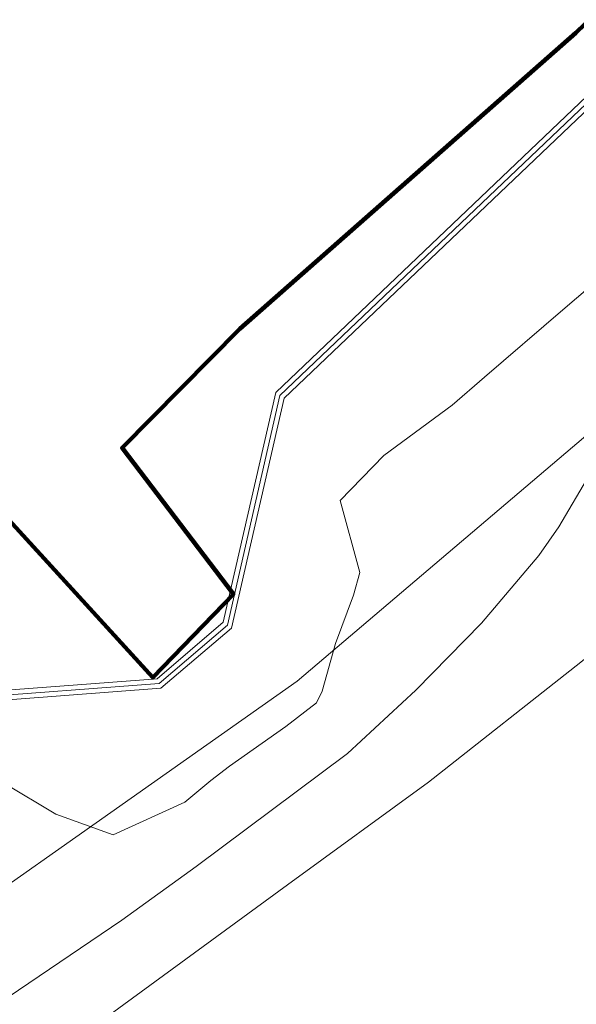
# Model space of a CAD drawing. Header units: metres. Extents: x 90551 to 91648, y 464474 to 467021.
# Tile 821 of 1056: x 91033 to 91056, y 464880 to 464920. Entities that reach past the tile are written whole.
import ezdxf
from ezdxf.lldxf.tags import DXFTag

# ---------------------------------------------------------------- set-up
doc = ezdxf.new("R2010")
doc.units = ezdxf.units.M
for name, color, linetype, lineweight in [('B-OI-KL-DATA_KABELBED_KPN BV-G', 90, 'Continuous', 100), ('B-OI-KL-DATA_OVERIG_UNIVERSITEIT LEIDEN-G', 90, 'KL-DATA-SO', 18), ('B-OI-KL-GAS_HD_OVERIG_UNIVERSITEIT LEIDEN-G', 30, 'KL-GAS_HD-SO', 18), ('B-OI-KL-GAS_HD_POLYETHEEN_219_8 BAR_LIANDER NV PAC 2AI68G2-G', 30, 'KL-GAS_HD-SO', 18), ('B-OI-KL-WARMTENET_OVERIG_UNIVERSITEIT LEIDEN-G', 80, 'KL-WARMTENET-SO', 18), ('B-OI-KL-WARMTENET_VAANSTER BV-G', 80, 'KL-WARMTENET-SO', 18), ('B-OI-OG-INFO_COMOL 5 VOF-GV', 7, 'Continuous', 18), ('B-OI-WH-WATERLOOP-G', 150, 'Continuous', 18)]:
    doc.layers.add(name, color=color, linetype=linetype, lineweight=lineweight)
tags = doc.linetypes.add('KL-DATA-SO', pattern='A,4,-1,[101,NLCS.SHX,S=0.5,R=0,X=0,Y=0],-1,4,-1,["D",Standard,S=1,R=0,X=-0.25,Y=-0.5],-1.5', length=12.5).pattern_tags.tags
tags[18] = DXFTag(74, 10)
tags = doc.linetypes.add('KL-GAS_HD-SO', pattern='A,4,-1,[69,NLCS.SHX,S=0.5,R=0,X=0,Y=0],-1,4,-1,["H",Standard,S=1,R=0,X=0,Y=-0.5],-2', length=13).pattern_tags.tags
tags[18] = DXFTag(74, 10)
tags = doc.linetypes.add('KL-WARMTENET-SO', pattern='A,7,-1.5,["WN",Standard,S=1,R=0,X=-0.3,Y=-0.5],-3', length=11.5).pattern_tags.tags
tags[6] = DXFTag(74, 10)

msp = doc.modelspace()

# ---------------------------------------------------------------- linework, layer by layer
at = {"layer": 'B-OI-KL-DATA_KABELBED_KPN BV-G', "flags": 128}
msp.add_lwpolyline([(91010.574, 464907.318), (91010.398, 464907.008), (91027.528, 464896.921), (91031.953, 464900.393), (91038.287, 464893.474), (91041.584, 464896.886), (91037.024, 464902.872), (91041.845, 464907.752), (91055.604, 464919.87), (91063.451, 464927.459), (91072.727, 464937.574), (91088.197, 464956.23), (91102.234, 464951.974), (91105.494, 464949.336)], dxfattribs=at)
at = {"layer": 'B-OI-KL-DATA_OVERIG_UNIVERSITEIT LEIDEN-G', "flags": 128}
msp.add_lwpolyline([(91010.574, 464907.318), (91010.398, 464907.008), (91027.528, 464896.921), (91031.953, 464900.393), (91038.287, 464893.474), (91041.584, 464896.886), (91037.024, 464902.872), (91041.845, 464907.752), (91055.604, 464919.87), (91063.451, 464927.459), (91072.727, 464937.574), (91088.197, 464956.23), (91102.234, 464951.974), (91105.494, 464949.336)], dxfattribs=at)
at = {"layer": 'B-OI-KL-GAS_HD_OVERIG_UNIVERSITEIT LEIDEN-G', "flags": 128}
msp.add_lwpolyline([(90901.523, 464699.676), (90902.261, 464699.123), (90906.997, 464709.623), (90911.603, 464719.95), (90916.24, 464730.503), (90922.602, 464745.181), (90924.764, 464750), (90925.306, 464751.313), (90929.686, 464761.259), (90935.845, 464775.395), (90938.575, 464781.4), (90941.617, 464788.108), (90944.736, 464795.128), (90948.168, 464802.538), (90950.472, 464807.166), (90952.302, 464810.494), (90954.408, 464813.77), (90956.592, 464816.813), (90959.79, 464821.102), (90963.378, 464825.626), (90968.838, 464831.788), (90971.49, 464834.44), (90975.077, 464837.561), (90978.431, 464840.447), (90982.253, 464843.254), (90985.919, 464845.828), (90990.567, 464848.962), (90997.541, 464853.55), (91002.455, 464856.904), (91008.226, 464860.804), (91016.494, 464866.342), (91022.5, 464870.242), (91029.208, 464874.689), (91036.539, 464879.68), (91043.793, 464884.984), (91049.565, 464889.196), (91055.805, 464894.11), (91063.346, 464900.181)], dxfattribs=at)
at = {"layer": 'B-OI-KL-GAS_HD_POLYETHEEN_219_8 BAR_LIANDER NV PAC 2AI68G2-G', "flags": 128}
msp.add_lwpolyline([(91063.346, 464900.181), (91055.805, 464894.11), (91049.565, 464889.196), (91043.793, 464884.984), (91036.539, 464879.68), (91029.208, 464874.689), (91022.5, 464870.242), (91016.494, 464866.342), (91008.226, 464860.804), (91002.455, 464856.904), (90997.541, 464853.55), (90990.567, 464848.962), (90985.919, 464845.828), (90982.253, 464843.254), (90978.431, 464840.447), (90975.077, 464837.561), (90971.49, 464834.44), (90968.838, 464831.788), (90963.378, 464825.626), (90959.79, 464821.102), (90956.592, 464816.813), (90954.408, 464813.77), (90952.302, 464810.494), (90950.472, 464807.166), (90948.168, 464802.538), (90944.736, 464795.128), (90941.617, 464788.108), (90938.575, 464781.4), (90935.845, 464775.395), (90929.686, 464761.259), (90925.306, 464751.313), (90924.764, 464750), (90922.602, 464745.181), (90916.24, 464730.503), (90911.603, 464719.95), (90907.529, 464711.362)], dxfattribs=at)
at = {"layer": 'B-OI-KL-WARMTENET_OVERIG_UNIVERSITEIT LEIDEN-G', "flags": 128}
for points in [[(90979.234, 464925.871), (90978.652, 464924.888), (90984.568, 464921.386), (90985.597, 464919.034), (91007.149, 464906.278), (91030.556, 464892.423), (91038.615, 464893.036), (91041.499, 464895.495), (91043.654, 464904.912), (91065.03, 464925.276)], [(90979.406, 464925.769), (90978.926, 464924.958), (90984.703, 464921.538), (90985.733, 464919.186), (91007.124, 464906.525), (91030.604, 464892.628), (91038.536, 464893.231), (91041.334, 464895.618), (91043.485, 464905.026), (91064.878, 464925.406)], [(91064.736, 464925.551), (91043.319, 464905.142), (91041.168, 464895.741), (91038.456, 464893.425), (91030.651, 464892.832), (91007.521, 464906.522), (91008.89, 464908.836)]]:
    msp.add_lwpolyline(points, dxfattribs=at)
at = {"layer": 'B-OI-KL-WARMTENET_VAANSTER BV-G', "flags": 128}
for points in [[(91064.736, 464925.551), (91043.319, 464905.142)], [(91043.485, 464905.026), (91064.878, 464925.406)], [(91043.654, 464904.912), (91065.03, 464925.276)], [(91043.319, 464905.142), (91041.168, 464895.741)], [(91041.334, 464895.618), (91043.485, 464905.026)], [(91041.499, 464895.495), (91043.654, 464904.912)], [(91041.168, 464895.741), (91038.456, 464893.425)], [(91038.536, 464893.231), (91041.334, 464895.618)], [(91038.615, 464893.036), (91041.499, 464895.495)], [(91038.456, 464893.425), (91030.651, 464892.832)], [(91030.556, 464892.423), (91038.615, 464893.036)], [(91030.604, 464892.628), (91038.536, 464893.231)]]:
    msp.add_lwpolyline(points, dxfattribs=at)
at = {"layer": 'B-OI-OG-INFO_COMOL 5 VOF-GV', "flags": 128}
msp.add_lwpolyline([(90948.307, 464816.218), (90957.427, 464829.287), (90967.938, 464840.297), (90984.598, 464853.061), (91022.962, 464878.373), (91044.198, 464893.323), (91062.372, 464908.773), (91069.79, 464915.995), (91088.21, 464937.131), (91113.264, 464974.793), (91117.032, 464981.71), (91125.244, 465002.025), (91131.85, 465022.049), (91159.562, 465129.235)], dxfattribs=at)
at = {"layer": 'B-OI-WH-WATERLOOP-G', "flags": 128}
for points in [[(91013.019, 464877.811), (91024.315, 464883.654), (91028.024, 464886.289), (91032.175, 464889.17), (91034.308, 464887.887), (91036.659, 464887.029), (91039.589, 464888.373), (91040.661, 464889.264), (91041.425, 464889.847), (91043.732, 464891.471), (91044.984, 464892.438), (91045.211, 464892.912), (91045.761, 464894.873), (91046.499, 464896.842), (91046.753, 464897.779), (91045.956, 464900.717), (91047.74, 464902.567), (91050.542, 464904.623), (91051.869, 464905.773), (91055.073, 464908.529), (91058.058, 464911.076)], [(91056.182, 464901.795), (91054.911, 464899.642), (91054.083, 464898.474), (91051.739, 464895.697), (91049.047, 464892.959), (91046.251, 464890.367), (91040.059, 464885.74), (91037.01, 464883.535), (91026.042, 464876.123), (91013.448, 464867.842), (91005.422, 464862.478), (90999.627, 464858.646), (90988.831, 464851.622), (90977.528, 464843.288), (90969.206, 464836.202), (90958.254, 464823.582), (90956.518, 464821.437)]]:
    msp.add_lwpolyline(points, dxfattribs=at)

doc.saveas('drawing.dxf')
